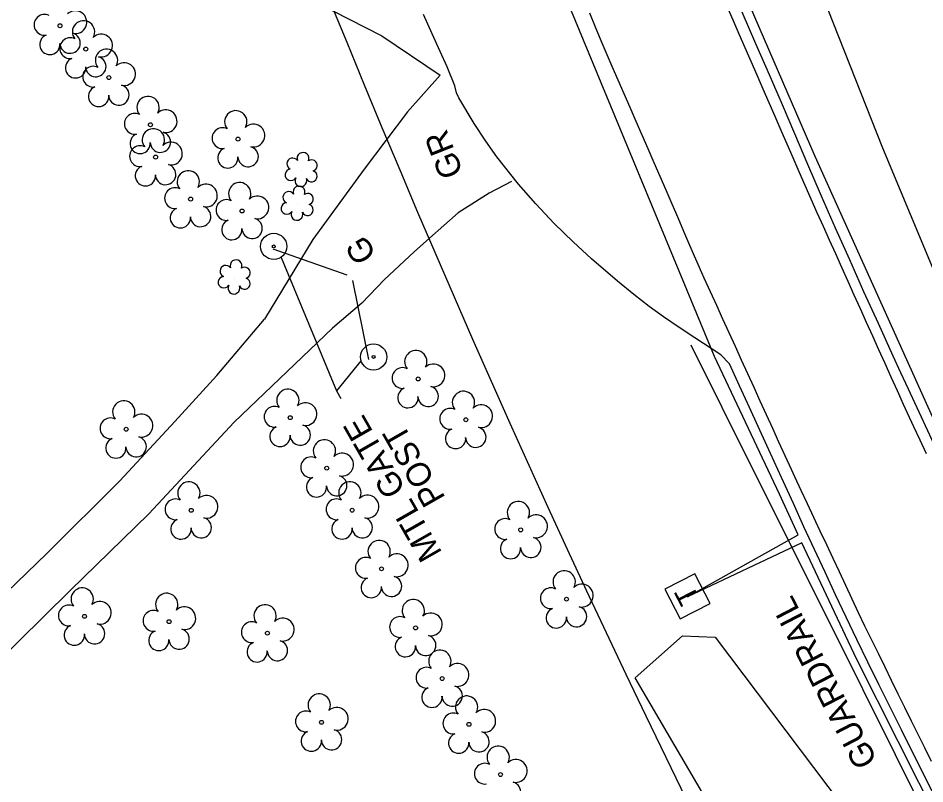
# Model space of a CAD drawing. Extents: x 472260 to 482161, y 489063 to 507124.
# Drawn here: x 478456.7 to 478607.7, y 494550 to 494677.4 of the extents above; entities that cross this region are included whole.
import ezdxf

# ---------------------------------------------------------------- set-up
doc = ezdxf.new("R2010")
doc.units = 0
for name, color, linetype in [('Exist Structure Minor Drop Inlet', 7, 'Continuous'), ('Exist Structure Minor Drop Inlet Cogo Elevation', 7, 'Continuous'), ('Prop Drainage Structure Catch Basin Convert From Junction Box Label', 7, 'Continuous'), ('Prop Drainage Structure Drop Inlet Grate 2 Narrow Slots and Sag Grates 840 24 CELL', 7, 'Continuous'), ('Prop Drainage Structure Drop Inlet Grate 2 Wide Slots and Flat Grates 840 20 Label', 7, 'Continuous'), ('Prop Drainage Structure Pipe RCP 18in Class III', 7, 'Continuous'), ('Prop Drainage Structure Pipe RCP 30in Class III', 7, 'Continuous'), ('Prop Drainage Structure Pipe Side Drain 18in Label', 7, 'Continuous'), ('Prop Drainage Structure Pipe Stub Out CELL', 7, 'Continuous'), ('Prop Drainage Structure Plot Symbol 20 Scale CELL', 7, 'Continuous'), ('Prop Drainage Structure Plot Symbol 50 Scale CELL', 7, 'Continuous'), ('Prop Drainage Structure Tops and Inverts LABEL', 7, 'Continuous'), ('Prop Earthen Structure False Sump Label', 7, 'Continuous'), ('Prop Erosion Rip Rap Class B', 7, 'Continuous'), ('Prop Erosion Rip Rap Class I', 7, 'Continuous'), ('Prop Erosion Rip Rap Pad at Outlet CELL', 7, 'Continuous'), ('Prop Erosion Rip Rap Pad at Outlet Label', 7, 'Continuous'), ('Prop NEU Channel Block Detail CELL', 7, 'Continuous')]:
    doc.layers.add(name, color=color, linetype=linetype)

msp = doc.modelspace()

# ---------------------------------------------------------------- linework, layer by layer
at = {"layer": 'Exist Structure Minor Drop Inlet Cogo Elevation'}
for radius in [1948.89, 2048.89]:
    msp.add_arc((480407.9, 495448.91), radius, 192.1328, 219.63873, dxfattribs=at)
at = {"layer": 'Prop Drainage Structure Catch Basin Convert From Junction Box Label'}
for p, q in [((478572.72, 494621.07), (478508.26, 494776.71)), ((478568.21, 494581.1), (478586.63, 494591.39)), ((478587.24, 494590.09), (478568.21, 494581.1))]:
    msp.add_line(p, q, dxfattribs=at)
for points in [[(478589.5, 494654.37), (478574.03, 494690.05), (478564.27, 494713.28), (478556.54, 494732.98), (478545.27, 494763.74), (478533.44, 494798.39), (478525.21, 494821.49), (478517.64, 494845.79), (478510.89, 494868.17), (478503.23, 494895.47), (478496.45, 494919.23), (478490.67, 494940.43), (478461.67, 495059.74)], [(478771.06, 494326.77), (478765.41, 494334.94), (478738.22, 494376.35), (478713.41, 494416.25), (478696.75, 494444.34), (478674.9, 494482.15), (478655.21, 494518.01), (478633.82, 494559.68), (478613.1, 494601.97), (478589.5, 494654.37)], [(478586.63, 494591.39), (478583.52, 494598.17), (478572.72, 494621.07)], [(478849.64, 494173.84), (478834.24, 494192.77), (478817.97, 494213.7), (478799.94, 494237.17), (478784.01, 494258.57), (478764.88, 494285.24), (478750.33, 494305.9), (478735.16, 494328.74), (478719.56, 494353.09), (478700.76, 494382.7), (478681.8, 494413.94), (478670.09, 494433.69), (478651.57, 494465.89), (478635.82, 494494.36), (478621.81, 494520.92), (478610.22, 494543.28), (478596.37, 494570.77), (478587.24, 494590.09)]]:
    msp.add_lwpolyline(points, dxfattribs=at)
at = {"layer": 'Prop Drainage Structure Drop Inlet Grate 2 Narrow Slots and Sag Grates 840 24 CELL'}
for points in [[(478574.76, 494679.4), (478575.76, 494677.11), (478576.76, 494674.82), (478577.76, 494672.53), (478578.76, 494670.24), (478579.76, 494667.95), (478580.77, 494665.66), (478581.77, 494663.37), (478582.77, 494661.07), (478583.77, 494658.78), (478584.77, 494656.49), (478585.77, 494654.2), (478586.77, 494651.91), (478587.77, 494649.62), (478588.77, 494647.33), (478589.76, 494645.05), (478590.79, 494642.78), (478591.82, 494640.5), (478592.85, 494638.22), (478593.88, 494635.94), (478594.9, 494633.66), (478595.93, 494631.38), (478596.96, 494629.11), (478597.99, 494626.83), (478599.01, 494624.55), (478600.04, 494622.27), (478601.07, 494619.99), (478602.1, 494617.71), (478603.13, 494615.43), (478604.15, 494613.16), (478604.79, 494611.73), (478605.86, 494609.47), (478606.92, 494607.21), (478607.98, 494604.95)], [(478608.83, 494553.7), (478607.73, 494555.94), (478606.63, 494558.18), (478605.52, 494560.43), (478604.42, 494562.67), (478603.32, 494564.91), (478602.21, 494567.15), (478601.11, 494569.4), (478600.01, 494571.64), (478598.91, 494573.88), (478597.77, 494576.19), (478596.71, 494578.45), (478595.65, 494580.71), (478594.58, 494582.98), (478593.52, 494585.24), (478592.46, 494587.5), (478591.4, 494589.76), (478590.33, 494592.03), (478589.27, 494594.29), (478588.21, 494596.55), (478587.15, 494598.81), (478586.08, 494601.08), (478585.52, 494602.29), (478584.48, 494604.56), (478583.44, 494606.84), (478582.41, 494609.11), (478581.37, 494611.38), (478580.34, 494613.66), (478579.3, 494615.93), (478578.26, 494618.21), (478577.23, 494620.48), (478576.19, 494622.76), (478575.15, 494625.03), (478574.12, 494627.31), (478573.08, 494629.58), (478572.05, 494631.86), (478571.01, 494634.13), (478570.61, 494635), (478569.62, 494637.3), (478568.62, 494639.59), (478567.62, 494641.88), (478566.63, 494644.17), (478565.63, 494646.47), (478564.64, 494648.76), (478563.64, 494651.05), (478562.64, 494653.35), (478561.65, 494655.64), (478560.65, 494657.93), (478559.66, 494660.22), (478558.66, 494662.52), (478557.67, 494664.81), (478556.67, 494667.1), (478555.67, 494669.39), (478554.68, 494671.69), (478553.84, 494673.62), (478552.88, 494675.92), (478551.92, 494678.23)]]:
    msp.add_lwpolyline(points, dxfattribs=at)
at = {"layer": 'Prop Drainage Structure Drop Inlet Grate 2 Wide Slots and Flat Grates 840 20 Label'}
for p, q in [((478463.7, 494676.15), (478463.7, 494676.15)), ((478467.99, 494672.26), (478467.99, 494672.26)), ((478471.83, 494667.52), (478471.83, 494667.52)), ((478478.75, 494659.67), (478478.75, 494659.67)), ((478493.35, 494657.28), (478493.35, 494657.28)), ((478479.62, 494654.29), (478479.62, 494654.29)), ((478485.45, 494647.3), (478485.45, 494647.3)), ((478494.02, 494645.32), (478494.02, 494645.32)), ((478523.35, 494617.36), (478523.35, 494617.36)), ((478502.04, 494610.92), (478502.04, 494610.92)), ((478531.29, 494610.57), (478531.29, 494610.57)), ((478474.71, 494608.99), (478474.71, 494608.99)), ((478508.12, 494602.51), (478508.12, 494602.51)), ((478485.55, 494595.5), (478485.55, 494595.5)), ((478512.36, 494595.51), (478512.36, 494595.51)), ((478540.43, 494592.24), (478540.43, 494592.24)), ((478517.24, 494585.76), (478517.24, 494585.76)), ((478548.06, 494580.71), (478548.06, 494580.71)), ((478467.77, 494577.85), (478467.77, 494577.85)), ((478481.86, 494576.96), (478481.86, 494576.96)), ((478522.92, 494575.92), (478522.92, 494575.92)), ((478498.24, 494575.05), (478498.24, 494575.05)), ((478527.35, 494567.5), (478527.35, 494567.5)), ((478507.25, 494560.21), (478507.25, 494560.21)), ((478531.81, 494559.87), (478531.81, 494559.87)), ((478537.06, 494551.52), (478537.06, 494551.52))]:
    msp.add_line(p, q, dxfattribs=at)
for centre in [(478463.7, 494676.15), (478467.99, 494672.26), (478471.83, 494667.52), (478478.75, 494659.67), (478493.35, 494657.28), (478479.62, 494654.29), (478485.45, 494647.3), (478494.02, 494645.32), (478523.35, 494617.36), (478502.04, 494610.92), (478531.29, 494610.57), (478474.71, 494608.99), (478508.12, 494602.51), (478485.55, 494595.5), (478512.36, 494595.51), (478540.43, 494592.24), (478517.24, 494585.76), (478548.06, 494580.71), (478467.77, 494577.85), (478481.86, 494576.96), (478522.92, 494575.92), (478498.24, 494575.05), (478527.35, 494567.5), (478507.25, 494560.21), (478531.81, 494559.87), (478537.06, 494551.52)]:
    msp.add_circle(centre, 0.326, dxfattribs=at)
for centre, radius, start, end in [((478466.25, 494676.74), 1.9, 257.1011, 134.1999), ((478461.1, 494676.3), 1.73, 62.6636, 279.3457), ((478467.61, 494675.13), 1.86, 330.1651, 219.7134), ((478462, 494673.03), 1.69, 111.5671, 6.231), ((478465.39, 494672.41), 1.73, 62.6636, 279.3457), ((478465.38, 494673.25), 1.7, 181.2822, 74.56), ((478470.54, 494672.85), 1.9, 257.1011, 134.1999), ((478471.44, 494670.39), 1.86, 330.1651, 219.7134), ((478466.29, 494669.14), 1.69, 111.5671, 6.231), ((478469.66, 494669.36), 1.7, 181.2822, 74.56), ((478474.38, 494668.1), 1.9, 257.1011, 134.1999), ((478469.22, 494667.67), 1.73, 62.6636, 279.3457), ((478470.12, 494664.39), 1.69, 111.5671, 6.231), ((478473.5, 494664.62), 1.7, 181.2822, 74.56), ((478478.36, 494662.54), 1.86, 330.1651, 219.7134), ((478481.29, 494660.26), 1.9, 257.1011, 134.1999), ((478492.97, 494660.16), 1.86, 330.1651, 219.7134), ((478476.14, 494659.82), 1.73, 62.6636, 279.3457), ((478479.24, 494657.16), 1.86, 330.1651, 219.7134), ((478490.75, 494657.44), 1.73, 62.6636, 279.3457), ((478495.9, 494657.87), 1.9, 257.1011, 134.1999), ((478477.04, 494656.55), 1.69, 111.5671, 6.231), ((478480.42, 494656.77), 1.7, 181.2822, 74.56), ((478477.02, 494654.44), 1.73, 62.6636, 279.3457), ((478482.17, 494654.88), 1.9, 257.1011, 134.1999), ((478495.03, 494654.38), 1.7, 181.2822, 74.56), ((478491.65, 494654.16), 1.69, 111.5671, 6.231), ((478481.29, 494651.39), 1.7, 181.2822, 74.56), ((478477.92, 494651.17), 1.69, 111.5671, 6.231), ((478485.06, 494650.17), 1.86, 330.1651, 219.7134), ((478493.63, 494648.19), 1.86, 330.1651, 219.7134), ((478482.84, 494647.45), 1.73, 62.6636, 279.3457), ((478488, 494647.89), 1.9, 257.1011, 134.1999), ((478491.41, 494645.47), 1.73, 62.6636, 279.3457), ((478496.57, 494645.91), 1.9, 257.1011, 134.1999), ((478483.74, 494644.18), 1.69, 111.5671, 6.231), ((478487.12, 494644.4), 1.7, 181.2822, 74.56), ((478495.69, 494642.42), 1.7, 181.2822, 74.56), ((478492.31, 494642.2), 1.69, 111.5671, 6.231), ((478522.96, 494620.23), 1.86, 330.1651, 219.7134), ((478525.9, 494617.95), 1.9, 257.1011, 134.1999), ((478520.74, 494617.51), 1.73, 62.6636, 279.3457), ((478501.65, 494613.79), 1.86, 330.1651, 219.7134), ((478521.64, 494614.24), 1.69, 111.5671, 6.231), ((478525.02, 494614.46), 1.7, 181.2822, 74.56), ((478530.9, 494613.45), 1.86, 330.1651, 219.7134), ((478474.32, 494611.86), 1.86, 330.1651, 219.7134), ((478499.43, 494611.07), 1.73, 62.6636, 279.3457), ((478504.59, 494611.51), 1.9, 257.1011, 134.1999), ((478528.68, 494610.73), 1.73, 62.6636, 279.3457), ((478533.84, 494611.16), 1.9, 257.1011, 134.1999), ((478472.1, 494609.14), 1.73, 62.6636, 279.3457), ((478477.26, 494609.58), 1.9, 257.1011, 134.1999), ((478500.33, 494607.8), 1.69, 111.5671, 6.231), ((478503.71, 494608.02), 1.7, 181.2822, 74.56), ((478532.96, 494607.67), 1.7, 181.2822, 74.56), ((478476.38, 494606.09), 1.7, 181.2822, 74.56), ((478529.58, 494607.45), 1.69, 111.5671, 6.231), ((478473, 494605.87), 1.69, 111.5671, 6.231), ((478507.74, 494605.38), 1.86, 330.1651, 219.7134), ((478510.67, 494603.1), 1.9, 257.1011, 134.1999), ((478505.52, 494602.66), 1.73, 62.6636, 279.3457), ((478485.16, 494598.37), 1.86, 330.1651, 219.7134), ((478506.42, 494599.39), 1.69, 111.5671, 6.231), ((478509.79, 494599.61), 1.7, 181.2822, 74.56), ((478511.98, 494598.38), 1.86, 330.1651, 219.7134), ((478482.94, 494595.66), 1.73, 62.6636, 279.3457), ((478488.1, 494596.09), 1.9, 257.1011, 134.1999), ((478509.76, 494595.67), 1.73, 62.6636, 279.3457), ((478514.91, 494596.1), 1.9, 257.1011, 134.1999), ((478540.05, 494595.11), 1.86, 330.1651, 219.7134), ((478487.22, 494592.6), 1.7, 181.2822, 74.56), ((478514.04, 494592.61), 1.7, 181.2822, 74.56), ((478537.83, 494592.39), 1.73, 62.6636, 279.3457), ((478542.98, 494592.83), 1.9, 257.1011, 134.1999), ((478483.84, 494592.38), 1.69, 111.5671, 6.231), ((478510.66, 494592.39), 1.69, 111.5671, 6.231), ((478542.11, 494589.34), 1.7, 181.2822, 74.56), ((478516.85, 494588.64), 1.86, 330.1651, 219.7134), ((478538.73, 494589.12), 1.69, 111.5671, 6.231), ((478519.79, 494586.35), 1.9, 257.1011, 134.1999), ((478514.63, 494585.92), 1.73, 62.6636, 279.3457), ((478547.67, 494583.58), 1.86, 330.1651, 219.7134), ((478515.54, 494582.64), 1.69, 111.5671, 6.231), ((478518.91, 494582.86), 1.7, 181.2822, 74.56), ((478467.39, 494580.72), 1.86, 330.1651, 219.7134), ((478545.45, 494580.86), 1.73, 62.6636, 279.3457), ((478550.61, 494581.3), 1.9, 257.1011, 134.1999), ((478481.47, 494579.83), 1.86, 330.1651, 219.7134), ((478522.54, 494578.79), 1.86, 330.1651, 219.7134), ((478465.17, 494578), 1.73, 62.6636, 279.3457), ((478470.32, 494578.44), 1.9, 257.1011, 134.1999), ((478484.4, 494577.54), 1.9, 257.1011, 134.1999), ((478497.85, 494577.93), 1.86, 330.1651, 219.7134), ((478546.35, 494577.59), 1.69, 111.5671, 6.231), ((478549.73, 494577.81), 1.7, 181.2822, 74.56), ((478479.25, 494577.11), 1.73, 62.6636, 279.3457), ((478500.79, 494575.64), 1.9, 257.1011, 134.1999), ((478520.32, 494576.07), 1.73, 62.6636, 279.3457), ((478525.47, 494576.51), 1.9, 257.1011, 134.1999), ((478466.07, 494574.73), 1.69, 111.5671, 6.231), ((478469.45, 494574.95), 1.7, 181.2822, 74.56), ((478495.63, 494575.21), 1.73, 62.6636, 279.3457), ((478480.15, 494573.83), 1.69, 111.5671, 6.231), ((478483.53, 494574.06), 1.7, 181.2822, 74.56), ((478521.22, 494572.8), 1.69, 111.5671, 6.231), ((478524.6, 494573.02), 1.7, 181.2822, 74.56), ((478496.53, 494571.93), 1.69, 111.5671, 6.231), ((478499.91, 494572.16), 1.7, 181.2822, 74.56), ((478526.96, 494570.37), 1.86, 330.1651, 219.7134), ((478529.9, 494568.09), 1.9, 257.1011, 134.1999), ((478524.74, 494567.65), 1.73, 62.6636, 279.3457), ((478525.64, 494564.38), 1.69, 111.5671, 6.231), ((478529.02, 494564.6), 1.7, 181.2822, 74.56), ((478506.87, 494563.08), 1.86, 330.1651, 219.7134), ((478531.42, 494562.74), 1.86, 330.1651, 219.7134), ((478509.8, 494560.8), 1.9, 257.1011, 134.1999), ((478534.36, 494560.46), 1.9, 257.1011, 134.1999), ((478504.65, 494560.36), 1.73, 62.6636, 279.3457), ((478529.2, 494560.02), 1.73, 62.6636, 279.3457), ((478505.55, 494557.09), 1.69, 111.5671, 6.231), ((478508.93, 494557.31), 1.7, 181.2822, 74.56), ((478530.1, 494556.75), 1.69, 111.5671, 6.231), ((478533.48, 494556.97), 1.7, 181.2822, 74.56), ((478536.68, 494554.39), 1.86, 330.1651, 219.7134), ((478534.46, 494551.67), 1.73, 62.6636, 279.3457), ((478539.61, 494552.11), 1.9, 257.1011, 134.1999), ((478538.73, 494548.62), 1.7, 181.2822, 74.56)]:
    msp.add_arc(centre, radius, start, end, dxfattribs=at)
at = {"layer": 'Prop Drainage Structure Pipe RCP 18in Class III'}
for points in [[(478340.71, 494817.01), (478354.92, 494802.2), (478371.08, 494786.03), (478385.39, 494771.12), (478397.79, 494759.58), (478411.89, 494746.67), (478423.19, 494737.71), (478439.89, 494726.32), (478451.22, 494719.13), (478462.28, 494711.99), (478473.03, 494705.97), (478478.93, 494702.18), (478484.99, 494697.27), (478491.27, 494692.39), (478494.07, 494689.08), (478497.59, 494686.09), (478506.43, 494680.02), (478517.31, 494674.46), (478527.01, 494667.9)], [(478527.01, 494667.9), (478521.57, 494661.84), (478514.34, 494652.28), (478505.82, 494640.55), (478497.77, 494627.29)], [(478538.91, 494650.21), (478535.2, 494648.28), (478530.02, 494645.03), (478525.25, 494640.79), (478522.68, 494638.52), (478517.75, 494633.9), (478513.99, 494630), (478509.1, 494625.83)], [(478426.78, 494554.87), (478446.5, 494573.87), (478461.48, 494588.3), (478473.68, 494600.41), (478482.81, 494610.3), (478489.81, 494617.94), (478497.77, 494627.29)], [(478509.1, 494625.83), (478492.69, 494610.18), (478478.48, 494594.9), (478465.36, 494582.13), (478448.1, 494565.15), (478430.75, 494549.97)]]:
    msp.add_lwpolyline(points, dxfattribs=at)
at = {"layer": 'Prop Drainage Structure Pipe Side Drain 18in Label'}
for p, q in [((478499.14, 494639), (478511.49, 494634.7)), ((478512.44, 494633.72), (478515.1, 494620.58))]:
    msp.add_line(p, q, dxfattribs=at)
at = {"layer": 'Prop Drainage Structure Pipe Stub Out CELL'}
for points in [[(478609.6, 494547.47), (478607.67, 494551.31), (478605.74, 494555.14), (478603.83, 494558.95), (478601.94, 494562.74), (478600.08, 494566.5), (478598.24, 494570.24), (478596.42, 494573.98), (478594.63, 494577.71), (478592.87, 494581.44), (478591.12, 494585.18), (478589.36, 494588.96), (478587.61, 494592.77), (478585.85, 494596.61), (478583.87, 494600.96), (478581.43, 494606.29), (478578.55, 494612.59), (478576.89, 494616.23), (478575.22, 494619.87), (478573.76, 494621.36), (478569.45, 494624.18), (478566.83, 494625.92), (478564.24, 494627.69), (478561.8, 494629.43), (478559.26, 494631.39), (478556.57, 494633.61), (478552.22, 494637.37), (478549.16, 494640.17), (478546.01, 494643.24), (478542.93, 494646.48), (478540.05, 494649.79), (478536.45, 494654.33), (478534.61, 494656.94), (478532.69, 494659.86), (478530.11, 494664.14), (478529.73, 494664.98), (478529.48, 494666.15), (478528.18, 494669.33), (478527.04, 494671.86), (478525.69, 494674.82), (478524.26, 494678.03)], [(478609.96, 494604.99), (478607.52, 494610.26), (478605.03, 494615.65), (478603.76, 494618.4), (478602.49, 494621.16), (478600.01, 494626.57), (478597.6, 494631.87), (478595.23, 494637.16), (478592.88, 494642.47), (478590.55, 494647.78), (478588.27, 494653.08), (478586.09, 494658.14), (478584.02, 494662.99), (478581.86, 494667.97), (478579.6, 494673.11), (478577.32, 494678.38)]]:
    msp.add_lwpolyline(points, dxfattribs=at)
at = {"layer": 'Prop Drainage Structure Plot Symbol 20 Scale CELL'}
for centre, radius in [((478499.29, 494639.42), 2.18), ((478499.29, 494639.42), 0.24), ((478515.93, 494621.02), 2.18), ((478515.93, 494621.02), 0.24)]:
    msp.add_circle(centre, radius, dxfattribs=at)
at = {"layer": 'Prop Drainage Structure Plot Symbol 50 Scale CELL'}
msp.add_lwpolyline([(478848.96, 494173.09), (478823.38, 494205.51), (478797.42, 494239.12), (478772.09, 494273.2), (478749.01, 494305.94), (478733.03, 494329.58), (478715.27, 494357.24), (478689.75, 494398.3), (478671.1, 494429.57), (478654.66, 494457.42), (478638.8, 494486.1), (478625.46, 494510.7), (478608.27, 494543.89), (478591.97, 494576.68), (478579.13, 494602.21), (478568.8, 494623)], dxfattribs=at)
at = {"layer": 'Prop Drainage Structure Tops and Inverts LABEL'}
msp.add_lwpolyline([(478623.26, 494469.49), (478605.12, 494499.9), (478588.1, 494520.99), (478573.76, 494543.26), (478559.5, 494567.63), (478567.36, 494574.63), (478572.8, 494574.41), (478593.95, 494546.36), (478604.93, 494543.22), (478641.84, 494473.22)], dxfattribs=at)
at = {"layer": 'Prop Erosion Rip Rap Class B'}
msp.add_line((478568.21, 494581.1), (478568.21, 494581.1), dxfattribs=at)
msp.add_lwpolyline([(478571.97, 494579.96), (478569.41, 494584.94), (478564.44, 494582.39), (478566.99, 494577.41), (478571.97, 494579.96)], dxfattribs=at)
at = {"layer": 'Prop Erosion Rip Rap Class I'}
for points in [[(478500.51, 494637.57), (478509.76, 494615.38), (478510.48, 494614.12)], [(478513.87, 494620.45), (478509.76, 494615.38), (478510.48, 494614.12)]]:
    msp.add_lwpolyline(points, dxfattribs=at)
at = {"layer": 'Prop Erosion Rip Rap Pad at Outlet CELL'}
for p, q in [((478503.94, 494652.03), (478503.94, 494652.03)), ((478503.28, 494646.44), (478503.28, 494646.44)), ((478492.79, 494634.16), (478492.79, 494634.16))]:
    msp.add_line(p, q, dxfattribs=at)
for centre, radius, start, end in [((478504.17, 494654.07), 0.99, 334.8391, 200.4717), ((478502.45, 494653.16), 0.968, 35.8908, 245.4216), ((478505.61, 494652.9), 0.929, 284.4567, 126.0861), ((478502.14, 494651.33), 0.955, 95.1099, 327.9534), ((478505.57, 494651.1), 0.937, 204.9913, 73.4601), ((478503.81, 494650.35), 0.984, 151.2797, 21.387), ((478501.8, 494647.57), 0.968, 35.8908, 245.4216), ((478503.51, 494648.48), 0.99, 334.8391, 200.4717), ((478504.95, 494647.31), 0.929, 284.4567, 126.0861), ((478501.48, 494645.74), 0.955, 95.1099, 327.9534), ((478504.92, 494645.51), 0.937, 204.9913, 73.4601), ((478503.15, 494644.76), 0.984, 151.2797, 21.387), ((478493.02, 494636.2), 0.99, 334.8391, 200.4717), ((478491.31, 494635.29), 0.968, 35.8908, 245.4216), ((478494.46, 494635.03), 0.929, 284.4567, 126.0861), ((478490.99, 494633.46), 0.955, 95.1099, 327.9534), ((478494.43, 494633.23), 0.937, 204.9913, 73.4601), ((478492.66, 494632.48), 0.984, 151.2797, 21.387)]:
    msp.add_arc(centre, radius, start, end, dxfattribs=at)
at = {"layer": 'Prop Erosion Rip Rap Pad at Outlet Label'}
for points in [[(478600.77, 494655.77), (478537.83, 494814.9), (478529.49, 494855.57), (478522.9, 494891.27), (478513.67, 494932.14), (478502.27, 494948.41), (478506.17, 494981.91), (478542.06, 494971.66), (478579.08, 494965.45), (478597.9, 494958.41), (478639.68, 494932.31), (478676.75, 494907.68), (478715.88, 494902.24), (478761.3, 494897.54)], [(479101.8, 494299.48), (479096.32, 494300.1), (479049.04, 494294.92), (479006.84, 494266.09), (478983.81, 494246.55), (478950.37, 494226.98), (478901.94, 494216.55), (478888.04, 494230.14), (478859.58, 494268.63), (478835.28, 494302.1), (478794.29, 494356.87), (478755.58, 494402.83), (478730.62, 494444.98), (478696.86, 494491.29), (478678.12, 494505.61), (478645.77, 494567.98), (478614.57, 494622.64), (478600.77, 494655.77)]]:
    msp.add_lwpolyline(points, dxfattribs=at)

# ---------------------------------------------------------------- texts
at = {"layer": 'Exist Structure Minor Drop Inlet'}
msp.add_text('G', height=4, rotation=119.7387, dxfattribs=at).set_placement((478516.49, 494637.93))
at = {"layer": 'Prop Drainage Structure Pipe RCP 30in Class III'}
for s, p in [('MTL GATE', (478527.42, 494588.42)), ('POST', (478527.97, 494597.56))]:
    msp.add_text(s, height=4, rotation=119.7387, dxfattribs=at).set_placement(p)
at = {"layer": 'Prop Earthen Structure False Sump Label'}
msp.add_text('GR', height=4, rotation=111.5208, dxfattribs=at).set_placement((478530.93, 494651.68))
at = {"layer": 'Prop Erosion Rip Rap Class B'}
msp.add_text('T', height=3.42, rotation=117.17, dxfattribs=at).set_placement((478570.25, 494580.87))
at = {"layer": 'Prop NEU Channel Block Detail CELL'}
msp.add_text('GUARDRAIL', height=4, rotation=117.376, dxfattribs=at).set_placement((478599.93, 494553.82))

doc.saveas('drawing.dxf')
